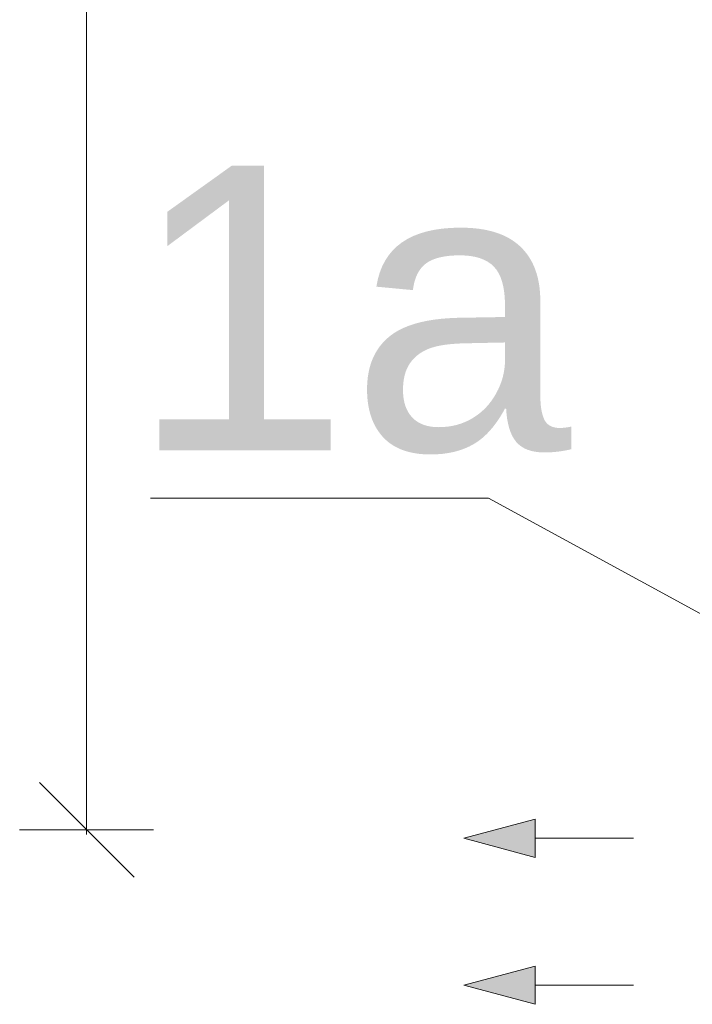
# Model space of a CAD drawing. Header units: inches. Extents: x 382808 to 408593, y -18409 to -9482.
# Tile 426 of 438: x 406582 to 406655, y -15499 to -15390. Entities that reach past the tile are written whole.
import ezdxf

# ---------------------------------------------------------------- set-up
doc = ezdxf.new("R2010")
doc.units = ezdxf.units.IN
doc.header["$LTSCALE"] = 2
doc.header["$MEASUREMENT"] = 0
doc.linetypes.add('DASHED', pattern=[0.75, 0.5, -0.25])
doc.layers.get('0').update_dxf_attribs({"linetype": 'CONTINUOUS', "lineweight": 15})
for name, color, linetype, lineweight in [('-CIENKA', 7, 'CONTINUOUS', 15), ('OPISY', 7, 'CONTINUOUS', 9), ('z -CO', 7, 'CONTINUOUS', 40)]:
    doc.layers.add(name, color=color, linetype=linetype, lineweight=lineweight)
doc.layers.add('niewidoczne', color=5, linetype='DASHED')
doc.styles.get("Standard").update_dxf_attribs({"font": 'arial.ttf'})

msp = doc.modelspace()

# ---------------------------------------------------------------- linework, layer by layer
at = {"layer": '-CIENKA', "color": 7, "lineweight": 5}
for p, q in [((406632.99, -15442.98), (406595.87, -15442.98)), ((406658.17, -15456.72), (406632.99, -15442.98))]:
    msp.add_line(p, q, dxfattribs=at)
at = {"color": 7, "lineweight": 9}
for p, q in [((406583.69, -15474.16), (406594.08, -15484.56)), ((406596.23, -15479.36), (406581.53, -15479.36)), ((406588.88, -15478.86), (406588.88, -15479.86))]:
    msp.add_line(p, q, dxfattribs=at)
at = {"layer": 'niewidoczne', "color": 7, "linetype": 'Continuous', "lineweight": 9}
msp.add_line((406588.88, -15478.86), (406588.88, -15098.36), dxfattribs=at)
at = {"layer": 'z -CO', "color": 7, "linetype": 'Continuous', "lineweight": 15}
for p, q in [((406630.26, -15480.28), (406638.1, -15478.18)), ((406638.1, -15482.38), (406638.1, -15478.18)), ((406630.26, -15480.28), (406638.1, -15482.38)), ((406638.1, -15480.28), (406648.9, -15480.28)), ((406630.26, -15496.4), (406638.1, -15494.3)), ((406638.1, -15498.5), (406638.1, -15494.3)), ((406630.26, -15496.4), (406638.1, -15498.5)), ((406638.1, -15496.4), (406648.9, -15496.4))]:
    msp.add_line(p, q, dxfattribs=at)
at = {"layer": 'z -CO', "color": 7, "lineweight": 15}
for points in [[(406630.26, -15480.28), (406638.1, -15482.38), (406638.1, -15478.18)], [(406630.26, -15496.4), (406638.1, -15498.5), (406638.1, -15494.3)]]:
    msp.add_solid(points, dxfattribs=at)

# ---------------------------------------------------------------- texts
at = {"layer": 'OPISY', "color": 7, "insert": (406593.52, -15406.48), "char_height": 31.25, "width": 807.8486, "attachment_point": 1}
msp.add_mtext('1a', dxfattribs=at)

doc.saveas('drawing.dxf')
